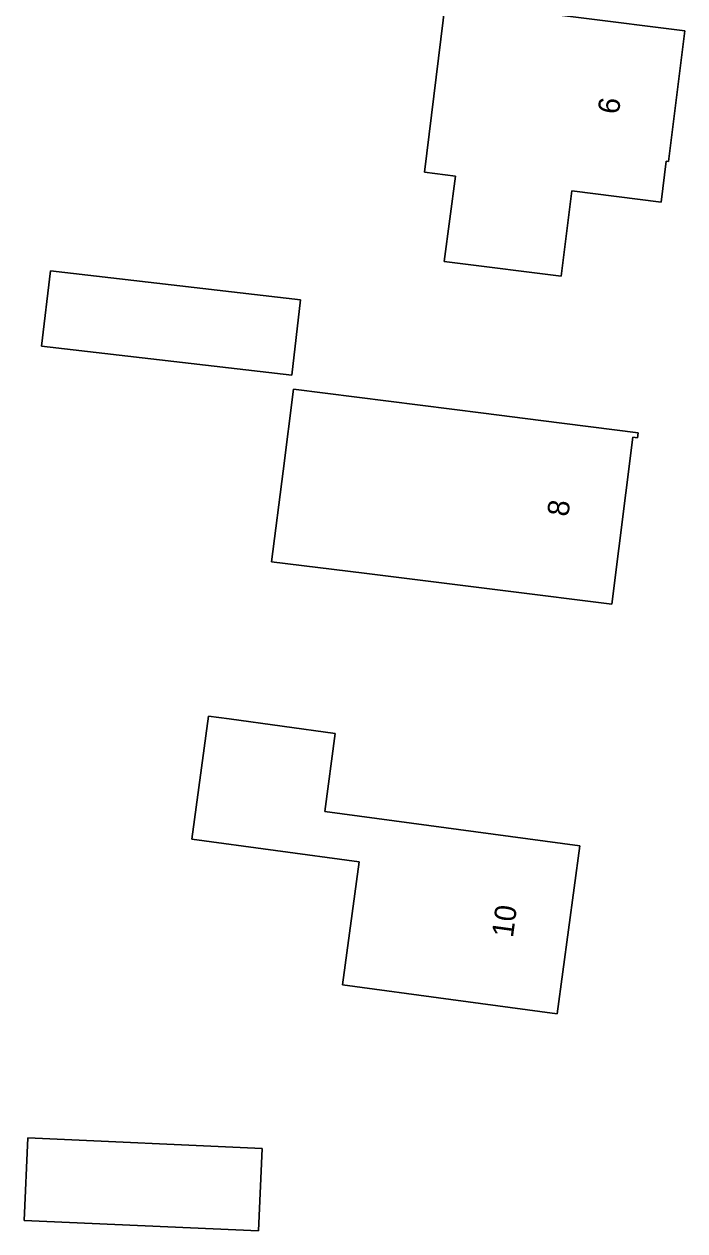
# Model space of a CAD drawing. Extents: x 161258 to 161838, y 380833 to 381727.
# Drawn here: x 161613.2 to 161644, y 381224.6 to 381280.8 of the extents above; entities that cross this region are included whole.
import ezdxf

# ---------------------------------------------------------------- set-up
doc = ezdxf.new("R2010")
doc.units = 0
for name, color, linetype in [('IMGEO_Erf', 7, 'Continuous'), ('IMGEO_Pand', 7, 'Continuous'), ('IMGEO_Pand_nummerreeks', 7, 'Continuous')]:
    doc.layers.add(name, color=color, linetype=linetype)

msp = doc.modelspace()

# ---------------------------------------------------------------- linework, layer by layer
at = {"layer": 'IMGEO_Erf'}
for points in [[(161631.901, 381273.877), (161632.891, 381281.846), (161639.083, 381281.076), (161644.044, 381280.459), (161643.287, 381274.374), (161643.178, 381274.388), (161642.941, 381272.483), (161638.774, 381273.003), (161638.28, 381269.034), (161633.319, 381269.653), (161632.823, 381269.714), (161633.354, 381273.696)], [(161625.723, 381264.425), (161614.057, 381265.78), (161614.465, 381269.29), (161626.131, 381267.935)], [(161634.663, 381262.645), (161637.322, 381262.31), (161641.866, 381261.744), (161641.837, 381261.505), (161641.613, 381261.533), (161640.645, 381253.76), (161635.684, 381254.377), (161629.1, 381255.196), (161624.773, 381255.734), (161625.311, 381259.955), (161625.797, 381263.766)], [(161639.149, 381242.494), (161638.092, 381234.665), (161633.137, 381235.334), (161628.077, 381236.017), (161628.853, 381241.759), (161621.061, 381242.81), (161621.833, 381248.539), (161622.795, 381248.409), (161627.749, 381247.738), (161627.257, 381244.1)], [(161624.335, 381228.4), (161624.163, 381224.563), (161613.241, 381225.052), (161613.413, 381228.889)]]:
    msp.add_lwpolyline(points, close=True, dxfattribs=at)
at = {"layer": 'IMGEO_Pand'}
for points in [[(161633.319, 381269.653), (161638.28, 381269.034), (161638.774, 381273.003), (161642.941, 381272.483), (161643.178, 381274.388), (161643.287, 381274.374), (161644.044, 381280.459), (161639.083, 381281.076), (161632.891, 381281.846), (161631.901, 381273.877), (161633.354, 381273.696), (161632.823, 381269.714)], [(161626.131, 381267.935), (161614.465, 381269.29), (161614.057, 381265.78), (161625.723, 381264.425)], [(161641.613, 381261.533), (161641.837, 381261.505), (161641.866, 381261.744), (161637.322, 381262.31), (161634.663, 381262.645), (161625.797, 381263.766), (161625.311, 381259.955), (161624.773, 381255.734), (161629.1, 381255.196), (161635.684, 381254.377), (161640.645, 381253.76)], [(161628.853, 381241.759), (161628.077, 381236.017), (161633.137, 381235.334), (161638.092, 381234.665), (161639.149, 381242.494), (161627.257, 381244.1), (161627.749, 381247.738), (161622.795, 381248.409), (161621.833, 381248.539), (161621.061, 381242.81)], [(161624.335, 381228.4), (161613.413, 381228.889), (161613.241, 381225.052), (161624.163, 381224.563)]]:
    msp.add_lwpolyline(points, close=True, dxfattribs=at)

# ---------------------------------------------------------------- texts
at = {"layer": 'IMGEO_Pand_nummerreeks'}
for s, rotation, p in [('6', 82.1265, (161640.959, 381276.543)), ('8', 82.9013, (161638.609, 381257.807)), ('10', 82.3109, (161636.025, 381238.191))]:
    msp.add_text(s, height=1, rotation=rotation, dxfattribs=at).set_placement(p)

doc.saveas('drawing.dxf')
